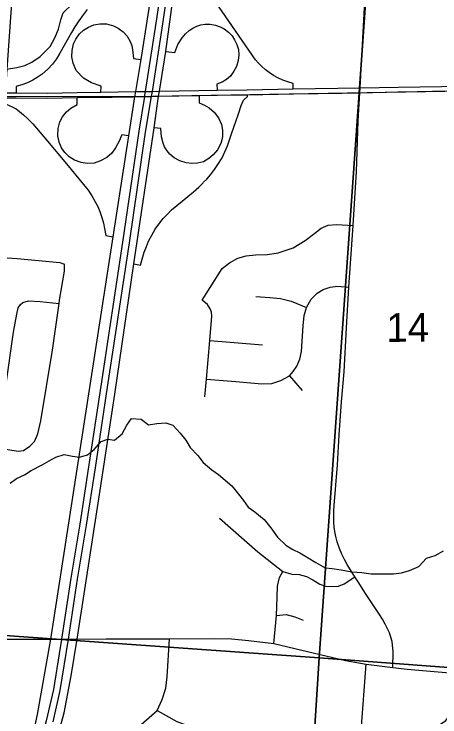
# Model space of a CAD drawing. Extents: x 114843 to 284848, y 317643 to 566895.
# Drawn here: x 248717 to 252001, y 379517 to 384934 of the extents above; entities that cross this region are included whole.
import ezdxf

# ---------------------------------------------------------------- set-up
doc = ezdxf.new("R2010")
doc.units = 0
for name, color, linetype in [('GM_X_City_Street', 7, 'Continuous'), ('GM_X_County_Road', 7, 'Continuous'), ('GM_X_Interchange_Ramps', 7, 'Continuous'), ('GM_X_Interstate_Route', 7, 'Continuous'), ('GM_X_Minor_River', 7, 'Continuous'), ('GM_X_Rail_Line', 7, 'Continuous'), ('GM_X_Section', 7, 'Continuous'), ('GM_X_Section_Text', 7, 'Continuous'), ('GM_X_US_Route', 7, 'Continuous')]:
    doc.layers.add(name, color=color, linetype=linetype)

msp = doc.modelspace()

# ---------------------------------------------------------------- linework, layer by layer
at = {"layer": 'GM_X_City_Street'}
for p, q in [((250225.6, 382418.4), (250632.2, 382385.4)), ((250840.9, 382147.1), (250938, 382033.5)), ((251393.9, 379408.9), (251432.4, 379924.2))]:
    msp.add_line(p, q, dxfattribs=at)
for points in [[(250188.3, 381984.8), (250201.2, 382119.4), (250225.6, 382418.4), (250240.9, 382605.6), (250238.6, 382636.9), (250230.1, 382662), (250207.5, 382696), (250166.2, 382729.1), (250320.7, 382973.1), (250378.1, 383017.8), (250442.6, 383053.9), (250506.6, 383071.7), (250579.1, 383077.8), (250671.8, 383080.6), (250753.2, 383093), (250868.6, 383132.9), (250961.7, 383188), (251037.2, 383246.4), (251083.7, 383282.9), (251137.8, 383308.4), (251202.6, 383313.1), (251331, 383303.6)], [(248405, 382875.1), (248526.1, 382985.7), (248608.6, 383038.8), (248664.7, 383056), (248740.5, 383051), (249069.5, 383018.6), (249097.3, 383010.3), (249107.1, 382998.1)], [(248582.1, 381590.3), (248669.8, 381579.1), (248749.4, 381566), (248789.4, 381569.5), (248839.7, 381602.9), (248874.1, 381640.5), (248900.8, 381698.2), (248924, 381798.2), (249012.9, 382344.1), (249064.3, 382704.2), (249067.7, 382728.1), (249106.5, 382952), (249106.7, 382970.1), (249107.1, 382998.1)], [(250201.2, 382119.4), (250426.5, 382102.3), (250627.4, 382084.2), (250704.7, 382086.8), (250775, 382109), (250840.9, 382147.1), (250868.6, 382180), (250898.3, 382221.4), (250920.2, 382275.2), (250933, 382334.6), (250946.9, 382531.9), (250952.6, 382612.1), (250971, 382673.6), (251007.4, 382738), (251053.8, 382782.2), (251100.3, 382810.5), (251153.2, 382829.7), (251211.7, 382836.4), (251298.3, 382830.1)], [(248582.1, 381590.3), (248654.1, 382066.2), (248713.3, 382482.3), (248739, 382622.2), (248749.6, 382670.2), (248765.9, 382696), (248784.1, 382711.8), (248828.1, 382723.2), (248917.9, 382720), (249064.3, 382704.2)], [(250580, 382756.5), (250688.1, 382749.6), (250772.5, 382741.9), (250853.5, 382721.5), (250971, 382673.6)], [(250299.9, 381049.4), (250597.2, 380789.3), (250789.5, 380637.8), (250858, 380616.2), (250916.4, 380614.6), (250972.8, 380598.9), (251021.3, 380573.1), (251073.8, 380541.3), (251119.3, 380525.7), (251169.5, 380522.2), (251219, 380524.6), (251263.3, 380543.1), (251344.7, 380596.2)], [(250721, 380082), (250739.6, 380299.5), (250744.6, 380440.3), (250748, 380524.9), (250763.6, 380591.4), (250789.5, 380637.8)], [(250739.6, 380299.5), (250814, 380306), (250882.5, 380288.4), (250947.1, 380262.7)], [(246604.7, 380256), (247132, 380219.5), (248129.5, 380146.1), (248332.6, 380131.8), (248610.4, 380117), (248998, 380116.3), (249081.8, 380116), (249135.6, 380116.1), (249202.8, 380116.2), (249427, 380118.4), (249916, 380118.4)], [(249319.8, 377377), (249218.4, 377557.8), (249138.2, 377797.7), (249099.9, 378053.5), (249096.8, 378340.2), (249136, 378735.1), (249182.4, 378899.4), (249240.7, 379011.5), (249334.9, 379117.5), (249355.8, 379137), (249463.2, 379237.4), (249675.6, 379441.2), (249819.4, 379566.5), (249859.1, 379651.3), (249888.6, 379738), (249898, 379826.6), (249916, 380118.4)], [(249916, 380118.4), (250262.1, 380120.9), (250392.9, 380117.9), (250525.7, 380106.8), (250721, 380082), (250882.3, 380045), (251271.2, 379953.2), (251432.4, 379924.2), (251637.8, 379897.5), (251748.6, 379886.2), (252136.6, 379851), (252779.3, 379811.4), (253039.2, 379797.8), (253802.4, 379743.7)], [(249819.4, 379566.5), (249970.9, 379483.1), (250154.5, 379414), (250287.5, 379386.8), (250446.5, 379373.9), (250611.4, 379391.2), (250800.4, 379404.6), (250993.5, 379418), (251202.7, 379413.5), (251393.9, 379408.9), (251597.2, 379388.2), (251766.2, 379389.4), (251900.8, 379416.6), (251973.1, 379441.2), (252045.2, 379490.1), (252099, 379560.9), (252126.3, 379677.7), (252136.6, 379851)]]:
    msp.add_lwpolyline(points, dxfattribs=at)
at = {"layer": 'GM_X_County_Road'}
for points in [[(251382.7, 384327.9), (251384.7, 384365.2), (251460, 385747.5), (251476, 386042.8), (251508.2, 386389.9), (251550, 386839.1), (251551.9, 386865.6)], [(251637.8, 379897.5), (251638.9, 380018.2), (251632.3, 380098.7), (251611.7, 380164.9), (251579, 380233.1), (251558.4, 380269.5), (251534.4, 380305.6), (251473.2, 380399.3), (251426.9, 380469.7), (251369.1, 380557.4), (251344.7, 380596.2), (251285.2, 380690.7), (251263.7, 380729.9), (251244.2, 380771.9), (251226.5, 380815.7), (251209.4, 380867.2), (251199, 380907.2), (251191.4, 380946.5), (251186.2, 380979.2), (251183.2, 381018.2), (251181.8, 381060.4), (251182.6, 381103.3), (251185, 381147.9), (251209.9, 381461.1), (251224.3, 381690.1), (251242.7, 381946.8), (251260.9, 382177), (251280.2, 382515.8), (251298.3, 382830.1), (251331, 383303.6), (251346.6, 383555.3), (251356.5, 383719.2), (251369, 384112.4), (251382.7, 384327.9)]]:
    msp.add_lwpolyline(points, dxfattribs=at)
at = {"layer": 'GM_X_Interchange_Ramps'}
for p, q in [((249641.3, 383008.3), (249798, 384058.1)), ((249598.8, 383996.3), (249478.5, 383217.6))]:
    msp.add_line(p, q, dxfattribs=at)
for points in [[(250039.4, 386397.1), (249981.5, 386407.9), (249855.9, 385618.2), (249693.5, 384582.8)], [(249888, 384646.5), (249996.7, 385465.7), (250139.4, 386382.1), (250089.4, 386389.6)], [(250870.1, 384357), (250868.5, 384399.8), (250828.6, 384411.3), (250788.6, 384425.9), (250751.2, 384443.1), (250717.4, 384461.7), (250684.5, 384483.1), (250653.5, 384506.6), (250624.4, 384532.1), (250600.5, 384556.2), (250579.4, 384580.2), (250218.3, 385104.9), (250189.6, 385145.5), (250165, 385185.6), (250149.2, 385215.2), (250133.7, 385247.9), (250118.5, 385285.1), (250105.3, 385323.7), (250093.3, 385367), (250075.6, 385453.9), (249996.7, 385465.7)], [(249281.5, 384968.6), (249249.3, 384928.7), (249215.7, 384882.6), (249185.4, 384836.2), (249159.3, 384791.8), (249070.7, 384632.4), (249044.3, 384589.5), (249013.1, 384548.4), (248977, 384509.6), (248932.9, 384471.4), (248895.7, 384445.1), (248862.8, 384425.6), (248825.5, 384407.1), (248784.7, 384391), (248734.6, 384375.8), (248734.4, 384325.8)], [(249387.3, 384331.9), (249388, 384378.8), (249315.4, 384405.1), (249251.5, 384441.3), (249196.9, 384498.5), (249172.9, 384555.1), (249163.4, 384604.7), (249164.3, 384652.4), (249176.5, 384703.9), (249192.9, 384739.8), (249223, 384781.7), (249253, 384809.7), (249291.6, 384834.2), (249331.8, 384850.1), (249378.6, 384858.9), (249428.9, 384857.7), (249484.1, 384843.5), (249520.6, 384825.4), (249558.7, 384796.5), (249588.8, 384762.6), (249609.9, 384727.5), (249624, 384691.1), (249631.2, 384659.1), (249638.7, 384590.9), (249693.5, 384582.8)], [(249888, 384646.5), (249956.5, 384638.4), (249981.1, 384698.9), (250013.2, 384750.3), (250039.8, 384782.6), (250068.5, 384808.6), (250095.2, 384826.2), (250126.8, 384841.1), (250156.7, 384851), (250189.4, 384855.5), (250229.2, 384856.5), (250271.4, 384848), (250306.3, 384836.1), (250337.8, 384819.9), (250370.4, 384795.1), (250397.5, 384767.4), (250417.9, 384736.5), (250435.6, 384700.4), (250446.3, 384661.8), (250449.8, 384621.1), (250445.5, 384576.4), (250430.9, 384531), (250412.7, 384492.9), (250384.7, 384456.4), (250354.1, 384429.9), (250320.6, 384409.1), (250281.2, 384394.2), (250283.3, 384348)], [(249798, 384058.1), (249832, 384300.8), (249838.3, 384339.6), (249888, 384646.5)], [(249693.5, 384582.8), (249653.2, 384336.8), (249646.7, 384297.2), (249598.8, 383996.3)], [(248622.8, 384288.8), (248622.7, 384252.7), (248675.1, 384231.8), (248707.2, 384216.5), (248732.5, 384203), (248759.5, 384182.6), (248790.7, 384157.7), (248824, 384127), (248861.4, 384088.4), (248974.6, 383955.5), (249122.4, 383778.9), (249253.6, 383620.9), (249288.1, 383576.2), (249316.2, 383534.5), (249340.9, 383493.3), (249362.8, 383451.9), (249378.8, 383411.3), (249394.5, 383365.7), (249407.4, 383321.6), (249415.7, 383281.2), (249423.5, 383226.5), (249478.5, 383217.6)], [(249598.8, 383996.3), (249547.9, 384003.4), (249527.5, 383955.4), (249500, 383903.6), (249470.3, 383863.3), (249432.2, 383829.9), (249384.7, 383801.7), (249334.3, 383785.6), (249282, 383782.5), (249233.5, 383790.5), (249184.3, 383807.9), (249141.9, 383833.4), (249107.5, 383867.6), (249084.2, 383903), (249065.1, 383947.1), (249055.7, 383995.2), (249057.7, 384053), (249070.9, 384102.3), (249090.9, 384142.8), (249121.3, 384180), (249154.5, 384209.9), (249204.1, 384238.1), (249204, 384290.8)], [(250143.2, 384306.6), (250145.3, 384250.1), (250186.1, 384232.5), (250222.1, 384210.9), (250261.1, 384178.6), (250293.1, 384134.8), (250316.3, 384083.9), (250325.4, 384038.3), (250325.4, 383991.6), (250320.3, 383963.8), (250311.6, 383936.6), (250285.5, 383887.6), (250253.2, 383848.5), (250219.1, 383820.6), (250176.6, 383796.2), (250130.6, 383785.2), (250086.9, 383783), (250043.8, 383787.2), (249995.8, 383802.3), (249951.9, 383825.9), (249919.4, 383854.1), (249896.8, 383879), (249877.2, 383910.1), (249865.9, 383939.3), (249854.4, 383987.7), (249849.4, 384051.2), (249798, 384058.1)], [(250178.9, 383637.5), (250203, 383661.9), (250232, 383695.9), (250262.4, 383735.1), (250289.3, 383774), (250320.6, 383826.2), (250361.8, 383917.8), (250393.2, 384011.1), (250447.1, 384165.9), (250469, 384229.4), (250485.4, 384269.3), (250516.6, 384297.8), (250515.7, 384312.9)], [(249641.3, 383008.3), (249693.3, 382999.8), (249711, 383062), (249720.9, 383098.3), (249738, 383143.7), (249754, 383183.6), (249778.4, 383230.8), (249806, 383276), (249834.3, 383314.9), (249867.4, 383358), (249900, 383392.4), (249932.1, 383424.3), (250012.9, 383491.5), (250100.5, 383562.8), (250142.1, 383599.4), (250174.9, 383633.4), (250178.9, 383637.5)], [(249478.5, 383217.6), (248998, 380116.3), (248895, 379534.8), (248816.1, 379168.6), (248709.8, 378830)], [(249027.9, 379277.9), (249103.8, 379549.7), (249157.3, 379835), (249202.8, 380116.2), (249369.8, 381197.4), (249493.7, 382005.5), (249641.3, 383008.3)]]:
    msp.add_lwpolyline(points, dxfattribs=at)
at = {"layer": 'GM_X_Interstate_Route'}
for points in [[(250025.3, 388587.7), (250065.5, 388384.3), (250107.1, 388135.5), (250142.3, 387924.9), (250171.1, 387619.4), (250183.2, 387390.2), (250171.9, 387188.6), (250159.8, 386937.2), (250125, 386625.4), (250089.4, 386389.6), (249950.3, 385457.7), (249861, 384857.7), (249780.9, 384338.6), (249774.8, 384299.3), (249728.3, 384023.4), (249604.4, 383169.9), (249436.1, 382059.1), (249342.4, 381436.2), (249274.3, 380994.6), (249204, 380578.7), (249135.6, 380116.1), (249070.4, 379721.4), (249015.8, 379479.3)], [(250039.4, 386397.1), (249900.2, 385465.2), (249811, 384865.2), (249727.8, 384337.7), (249723.2, 384308.2)], [(249723.2, 384308.2), (249721.6, 384298.3), (249678.2, 384030.9), (249554.4, 383177.4), (249386.1, 382066.6), (249292.4, 381443.7), (249224.3, 381002), (249154, 380586.2), (249081.8, 380116), (249020.3, 379728.8), (248965.8, 379486.7), (248903.7, 379249.8), (248840.1, 379058), (248770.7, 378847.9), (248689.6, 378632.1), (248607.1, 378452), (248515.6, 378261), (248398.4, 378041.3), (248293.7, 377863.4), (248163.7, 377659.4), (247971.6, 377389), (247842.6, 377224.9), (247667.2, 377020.3), (247504.3, 376856.2)]]:
    msp.add_lwpolyline(points, dxfattribs=at)
at = {"layer": 'GM_X_Minor_River'}
for points in [[(248657.9, 384509.8), (248737.8, 384521.9), (248801.6, 384538), (248853.5, 384564.1), (248917.4, 384606.3), (248995.2, 384684.5), (249031, 384750.7), (249058.9, 384816.8), (249076.8, 384889), (249096.7, 384943.1), (249166.5, 385009.4), (249234.3, 385073.5), (249292.2, 385139.7), (249330, 385201.9), (249405.8, 385272.1), (249469.7, 385334.3), (249523.5, 385406.5), (249573.3, 385474.7)], [(248687.4, 381319.2), (248737.2, 381355.4), (248797.1, 381383.5), (248849, 381415.6), (248934.8, 381459.8), (248986.7, 381489.9), (249038.6, 381518), (249104.4, 381540.2), (249168.3, 381526.2), (249222.3, 381518.2), (249284.1, 381536.3), (249334, 381578.5), (249387.9, 381640.7), (249439.8, 381658.8), (249491.7, 381650.8), (249551.5, 381699), (249587.4, 381765.2), (249623.3, 381817.3), (249697.2, 381811.4), (249753.1, 381769.4), (249819, 381779.5), (249886.9, 381783.5), (249940.8, 381765.6), (249998.8, 381703.5), (250040.8, 381649.4), (250074.8, 381593.3), (250132.8, 381531.3), (250174.8, 381479.2), (250240.7, 381421.1), (250292.7, 381385.1), (250344.6, 381343.1), (250396.6, 381297), (250448.6, 381235), (250486.6, 381184.9), (250522.6, 381134.8), (250574.5, 381098.8), (250646.5, 381038.8), (250696.5, 380974.7), (250748.4, 380902.6), (250812.4, 380840.5), (250866.4, 380808.5), (250920.3, 380782.5), (250984.2, 380742.5), (251044.2, 380706.5), (251116.1, 380666.5), (251170, 380660.5), (251237.9, 380650.6), (251321.8, 380636.6), (251397.7, 380630.7), (251469.6, 380620.8), (251641.3, 380620.9), (251705.2, 380629), (251765.1, 380645.1), (251836.9, 380677.3), (251896.8, 380741.5), (251962.6, 380761.6), (252028.5, 380797.7)]]:
    msp.add_lwpolyline(points, dxfattribs=at)
at = {"layer": 'GM_X_Rail_Line'}
msp.add_lwpolyline([(232892, 384843.7), (237074.9, 384701), (241131.6, 384553), (246968.2, 384346.9), (248348.6, 384299.5), (249786.5, 384301.5), (254141.3, 384374.7), (261362.9, 384568.7), (267424.2, 384761.3)], dxfattribs=at)
at = {"layer": 'GM_X_Section'}
for points in [[(248724.6, 385384.8), (251439.1, 385201), (251069.4, 379973.5), (248354.5, 380164.5)], [(251439.1, 385201), (254163, 385009.4), (253786.9, 379769.1), (251069.4, 379973.5)], [(248354.5, 380164.5), (251069.4, 379973.5), (250731.5, 374618.9), (247982.7, 374824.2)], [(251069.4, 379973.5), (253786.9, 379769.1), (253449.2, 374408.9), (250731.5, 374618.9)]]:
    msp.add_lwpolyline(points, close=True, dxfattribs=at)
at = {"layer": 'GM_X_US_Route'}
for points in [[(247976, 384330.8), (248053.3, 384338.5), (248230.7, 384338.9), (248623.1, 384327), (248734.4, 384325.8), (248971.9, 384325.4), (249204.5, 384329.2), (249387.3, 384331.9), (249653.2, 384336.8), (249727.8, 384337.7), (249780.9, 384338.6), (249838.3, 384339.6), (250141.8, 384344.9), (250283.3, 384348), (250514.3, 384351.3), (250870.1, 384357), (251384.7, 384365.2), (251679.2, 384371.5), (252178.6, 384377.9), (252252.2, 384355.3)], [(251699.9, 384334.7), (251709.3, 384334.9), (252175.4, 384344.1), (252230.2, 384352.1)], [(247976, 384330.8), (248051.6, 384313.8), (248213.9, 384303.4), (248622.8, 384288.8), (248734.3, 384288.4), (248971.3, 384287), (249204, 384290.8), (249386.7, 384293.5), (249473.4, 384294.7)], [(249473.4, 384294.7), (249646.7, 384297.2), (249721.6, 384298.3), (249774.8, 384299.3), (249832, 384300.8), (250143.2, 384306.6), (250284.7, 384309.7), (250515.7, 384312.9), (250871.6, 384319.5), (251245.8, 384325.7)], [(251245.8, 384325.7), (251382.7, 384327.9), (251676.4, 384334.2), (251699.9, 384334.7)]]:
    msp.add_lwpolyline(points, dxfattribs=at)

# ---------------------------------------------------------------- texts
at = {"layer": 'GM_X_Section_Text'}
msp.add_text('14', height=221.01, rotation=0.4148, dxfattribs=at).set_placement((251588, 382407.3))

doc.saveas('drawing.dxf')
